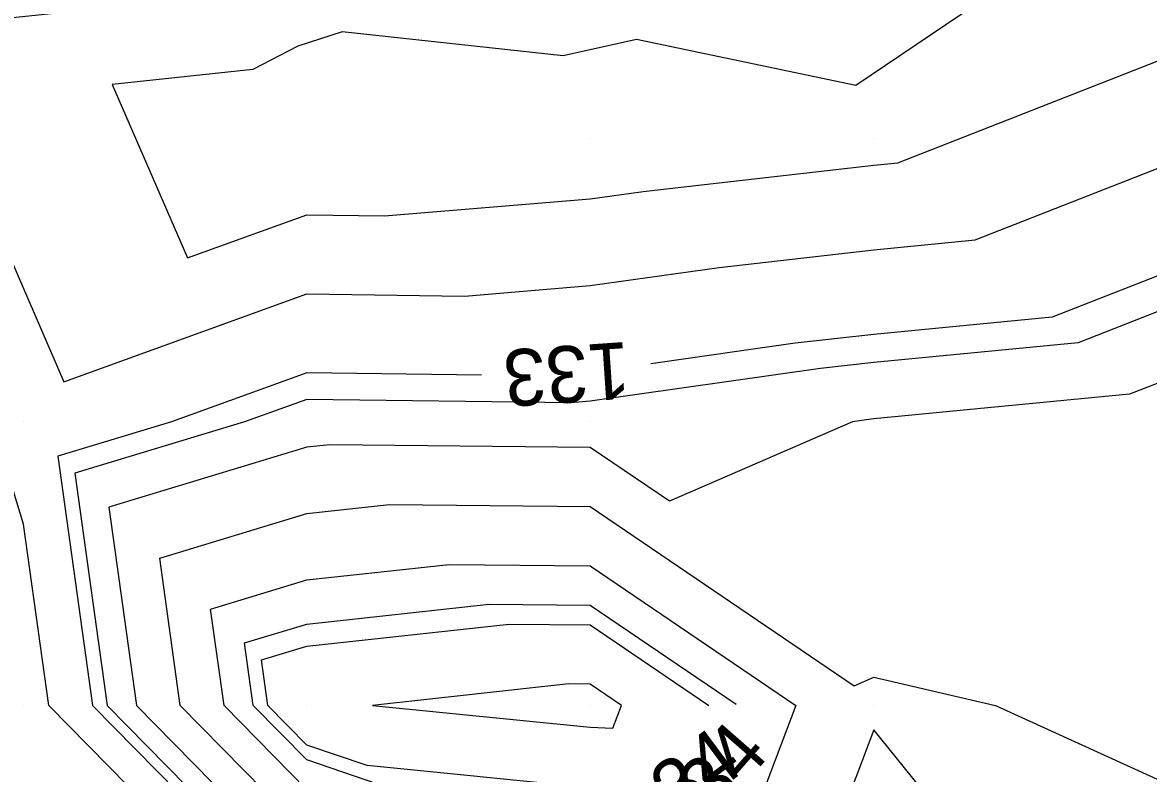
# Model space of a CAD drawing. Extents: x 2354170 to 2357230, y 866100 to 868290.
# Drawn here: x 2356079.95 to 2356119.68, y 866887.61 to 866914.1 of the extents above; entities that cross this region are included whole.
import ezdxf

# ---------------------------------------------------------------- set-up
doc = ezdxf.new("R2010")
doc.units = 0
for name, color, linetype in [('Default', 7, 'Continuous'), ('DTM Contours Minor', 7, 'Continuous'), ('DTM Contours Minor Text', 7, 'Continuous'), ('Exist DTM QL2 LIDAR Elevation Point', 7, 'Continuous')]:
    doc.layers.add(name, color=color, linetype=linetype)

msp = doc.modelspace()

# ---------------------------------------------------------------- linework, layer by layer
at = {"layer": 'Default'}
for points in [[(2356123.461, 866921.506), (2356112.204, 866921.094), (2356107.336, 866917.807), (2356103.948, 866918.52), (2356097.637, 866917.107), (2356092.514, 866917.664), (2356089.319, 866916.633), (2356086.109, 866914.956), (2356076.004, 866913.885), (2356081.403, 866901.429), (2356089.984, 866904.525), (2356095.543, 866904.45), (2356099.984, 866904.817), (2356104.531, 866905.462), (2356109.984, 866906.084), (2356113.564, 866906.43), (2356123.778, 866910.432)], [(2356120.47, 866919.382), (2356109.351, 866911.875), (2356101.612, 866913.504), (2356099.02, 866912.924), (2356091.227, 866913.772), (2356089.657, 866913.265), (2356088.08, 866912.441), (2356083.113, 866911.914), (2356085.767, 866905.792), (2356089.984, 866907.314), (2356092.716, 866907.277), (2356099.984, 866907.877), (2356101.851, 866908.142), (2356109.984, 866909.07), (2356110.841, 866909.153), (2356125.387, 866914.853)], [(2356119.984, 866866.958), (2356110.266, 866869.727), (2356109.984, 866869.763), (2356108.568, 866870.009), (2356099.984, 866872.435), (2356092.184, 866880.009), (2356089.984, 866880.756), (2356080.874, 866890.009), (2356079.984, 866896.398), (2356078.88, 866900.009), (2356073.808, 866913.11), (2356060.774, 866905.021), (2356059.001, 866904.211), (2356051.168, 866898.996), (2356049.45, 866896.797), (2356037.9, 866890.342), (2356036.066, 866889.825), (2356025.78, 866885.16)], [(2356191.864, 866871.833), (2356184.427, 866875.567), (2356179.985, 866877.153), (2356172.868, 866877.127), (2356169.985, 866877.571), (2356164.198, 866880.009), (2356159.985, 866881.854), (2356155.02, 866884.974), (2356149.985, 866887.998), (2356146.694, 866890.009), (2356139.985, 866894.715), (2356133.415, 866900.009), (2356129.18, 866904.283), (2356122.169, 866906.011), (2356116.287, 866903.707), (2356109.984, 866903.099), (2356107.212, 866902.782), (2356102.118, 866902.059)], [(2356096.145, 866901.653), (2356089.984, 866901.736), (2356085.199, 866900.009), (2356081.196, 866898.797), (2356082.42, 866890.009), (2356089.984, 866882.326), (2356096.81, 866880.009), (2356099.984, 866876.927), (2356104.28, 866875.713), (2356109.984, 866875.104), (2356117.224, 866870.009), (2356119.984, 866869.222), (2356121.096, 866868.898), (2356129.985, 866865.911), (2356137.287, 866862.706), (2356139.985, 866861.394), (2356149.75, 866860.121)], [(2356120.56, 866901.591), (2356119.01, 866900.983), (2356109.984, 866900.113), (2356109.892, 866900.102), (2356109.239, 866900.009), (2356102.78, 866897.214), (2356099.984, 866899.113), (2356090.788, 866899.206), (2356089.984, 866899.118), (2356082.992, 866897.001), (2356083.966, 866890.009), (2356089.984, 866883.897), (2356099.238, 866880.755), (2356099.984, 866880.681), (2356109.71, 866880.284), (2356109.984, 866881.01), (2356110.792, 866880.009), (2356119.984, 866873.189)], [(2356119.984, 866878.062), (2356117.36, 866880.009), (2356109.984, 866889.145), (2356107.478, 866882.515), (2356099.984, 866882.821), (2356096.861, 866883.133), (2356089.984, 866885.467), (2356085.512, 866890.009), (2356084.788, 866895.205), (2356089.984, 866896.778), (2356092.898, 866897.095), (2356099.984, 866897.024), (2356109.293, 866890.701), (2356109.984, 866891), (2356114.284, 866890.009), (2356119.984, 866887.404)], [(2356087.058, 866890.009), (2356086.585, 866893.409), (2356089.984, 866894.438), (2356095.008, 866894.985), (2356099.984, 866894.935), (2356107.236, 866890.009), (2356105.247, 866884.747), (2356099.984, 866884.962), (2356094.483, 866885.51), (2356089.984, 866887.037), (2356087.058, 866890.009)], [(2356088.604, 866890.009), (2356088.381, 866891.612), (2356089.984, 866892.098), (2356097.118, 866892.875), (2356099.984, 866892.846), (2356104.161, 866890.009), (2356104.158, 866890.003)], [(2356099.984, 866890.757), (2356099.228, 866890.765), (2356092.293, 866890.009), (2356099.984, 866889.243), (2356100.783, 866889.21), (2356101.086, 866890.009), (2356099.984, 866890.757)], [(2356100.251, 866887.091), (2356099.984, 866887.102), (2356092.106, 866887.888), (2356089.984, 866888.608), (2356088.604, 866890.009)]]:
    msp.add_lwpolyline(points, dxfattribs=at)
at = {"layer": 'DTM Contours Minor'}
for points in [[(2356121.633, 866904.538), (2356117.195, 866902.799), (2356109.984, 866902.103), (2356108.105, 866901.889), (2356099.984, 866900.736), (2356099.313, 866900.681), (2356089.984, 866900.806), (2356087.776, 866900.009), (2356081.795, 866898.199), (2356082.935, 866890.009), (2356089.984, 866882.85), (2356098.352, 866880.009), (2356099.984, 866878.424), (2356102.193, 866877.8), (2356109.984, 866876.968), (2356119.873, 866870.009)], [(2356088.089, 866890.009), (2356087.782, 866892.211), (2356089.984, 866892.878), (2356096.415, 866893.579), (2356099.984, 866893.543), (2356105.129, 866890.048)], [(2356101.864, 866886.312), (2356099.984, 866886.389), (2356092.898, 866887.095), (2356089.984, 866888.084), (2356088.089, 866890.009)]]:
    msp.add_lwpolyline(points, dxfattribs=at)
at = {"layer": 'Exist DTM QL2 LIDAR Elevation Point'}
for p, q in [((2356089.984, 866910.009), (2356089.984, 866910.009)), ((2356099.984, 866910.009), (2356099.984, 866910.009)), ((2356109.984, 866910.009), (2356109.984, 866910.009)), ((2356079.984, 866900.009), (2356079.984, 866900.009)), ((2356089.984, 866900.009), (2356089.984, 866900.009)), ((2356099.984, 866900.009), (2356099.984, 866900.009)), ((2356109.984, 866900.009), (2356109.984, 866900.009)), ((2356079.984, 866890.009), (2356079.984, 866890.009)), ((2356089.984, 866890.009), (2356089.984, 866890.009)), ((2356099.984, 866890.009), (2356099.984, 866890.009)), ((2356109.984, 866890.009), (2356109.984, 866890.009))]:
    msp.add_line(p, q, dxfattribs=at)

# ---------------------------------------------------------------- texts
at = {"layer": 'Default'}
for s, rotation, p in [('133', 183.8899, (2356101.314, 866902.837)), ('134', 36.6908, (2356101.896, 866885.054))]:
    msp.add_text(s, height=2, rotation=rotation, dxfattribs=at).set_placement(p)
at = {"layer": 'DTM Contours Minor Text'}
msp.add_text('134', height=2, rotation=48.8494, dxfattribs=at).set_placement((2356103.425, 866884.919))

doc.saveas('drawing.dxf')
